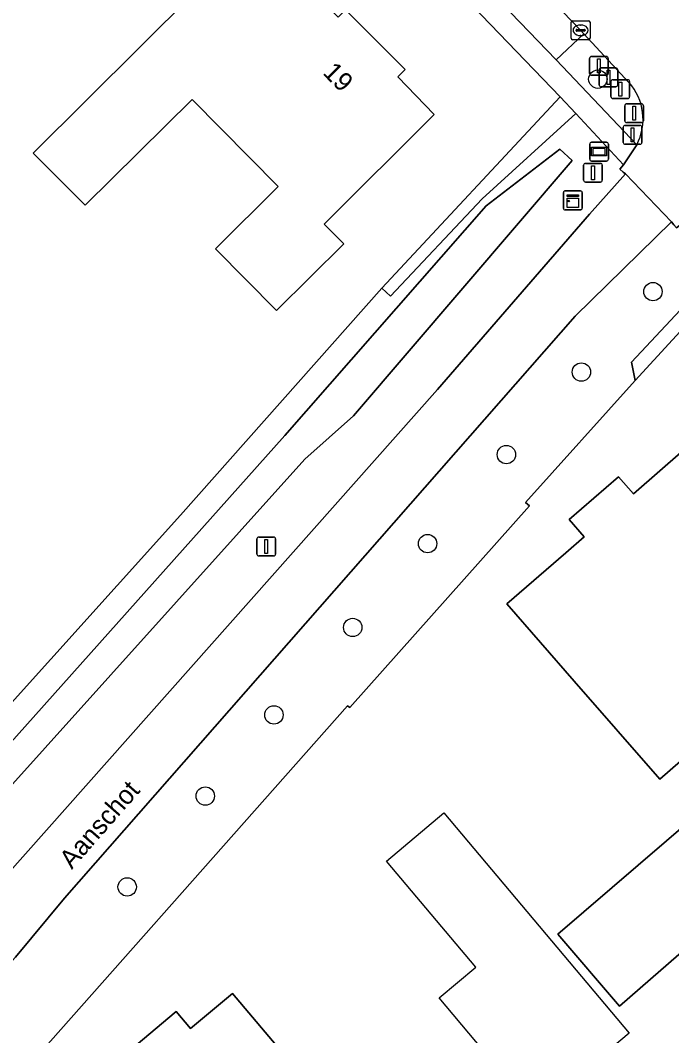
# Model space of a CAD drawing. Extents: x 160455 to 162082, y 388339 to 389736.
# Drawn here: x 160941 to 160975.6, y 389290.8 to 389344.8 of the extents above; entities that cross this region are included whole.
import ezdxf

# ---------------------------------------------------------------- set-up
doc = ezdxf.new("R2010")
doc.units = 0
for name, color, linetype in [('IMGEO_Afsluitpaal', 7, 'Continuous'), ('IMGEO_Berm_groen', 7, 'Continuous'), ('IMGEO_Boom', 7, 'Continuous'), ('IMGEO_Erf', 7, 'Continuous'), ('IMGEO_Grasland_overig', 7, 'Continuous'), ('IMGEO_Groenvoorziening', 7, 'Continuous'), ('IMGEO_Kast', 7, 'Continuous'), ('IMGEO_Kolk', 7, 'Continuous'), ('IMGEO_Lichtmast', 7, 'Continuous'), ('IMGEO_Openbare_ruimte_label', 7, 'Continuous'), ('IMGEO_Pand', 7, 'Continuous'), ('IMGEO_Pand_nummerreeks', 7, 'Continuous'), ('IMGEO_Pand_vergunning_verleend', 7, 'Continuous'), ('IMGEO_Parkeervlak_open', 7, 'Continuous'), ('IMGEO_Rijbaan_lokaal_gesloten', 7, 'Continuous'), ('IMGEO_Verklikker', 7, 'Continuous'), ('IMGEO_Voetpad_open', 7, 'Continuous'), ('IMGEO_Waterloop', 7, 'Continuous')]:
    doc.layers.add(name, color=color, linetype=linetype)

msp = doc.modelspace()

# ---------------------------------------------------------------- linework, layer by layer
at = {"layer": 'IMGEO_Afsluitpaal'}
for p, q in [((160971.261, 389341.954), (160971.261, 389342.754)), ((160971.261, 389342.754), (160971.261, 389341.954)), ((160971.361, 389342.854), (160972.151, 389342.854)), ((160972.151, 389342.854), (160971.361, 389342.854)), ((160972.251, 389342.754), (160972.251, 389341.954)), ((160972.251, 389341.954), (160972.251, 389342.754)), ((160971.772, 389341.346), (160971.772, 389342.146)), ((160971.772, 389342.146), (160971.772, 389341.346)), ((160971.872, 389342.246), (160972.662, 389342.246)), ((160972.662, 389342.246), (160971.872, 389342.246)), ((160972.762, 389342.146), (160972.762, 389341.346)), ((160972.762, 389341.346), (160972.762, 389342.146)), ((160972.151, 389341.854), (160971.361, 389341.854)), ((160971.361, 389341.854), (160972.151, 389341.854)), ((160972.401, 389340.717), (160972.401, 389341.517)), ((160972.401, 389341.517), (160972.401, 389340.717)), ((160972.501, 389341.617), (160973.291, 389341.617)), ((160973.291, 389341.617), (160972.501, 389341.617)), ((160973.391, 389341.517), (160973.391, 389340.717)), ((160973.391, 389340.717), (160973.391, 389341.517)), ((160972.662, 389341.246), (160971.872, 389341.246)), ((160971.872, 389341.246), (160972.662, 389341.246)), ((160973.291, 389340.617), (160972.501, 389340.617)), ((160972.501, 389340.617), (160973.291, 389340.617)), ((160973.239, 389340.336), (160974.029, 389340.336)), ((160974.029, 389340.336), (160973.239, 389340.336)), ((160973.139, 389339.436), (160973.139, 389340.236)), ((160973.139, 389340.236), (160973.139, 389339.436)), ((160974.129, 389340.236), (160974.129, 389339.436)), ((160974.129, 389339.436), (160974.129, 389340.236)), ((160973.152, 389339.186), (160973.942, 389339.186)), ((160973.942, 389339.186), (160973.152, 389339.186)), ((160974.029, 389339.336), (160973.239, 389339.336)), ((160973.239, 389339.336), (160974.029, 389339.336)), ((160973.052, 389338.286), (160973.052, 389339.086)), ((160973.052, 389339.086), (160973.052, 389338.286)), ((160974.042, 389339.086), (160974.042, 389338.286)), ((160974.042, 389338.286), (160974.042, 389339.086)), ((160973.942, 389338.186), (160973.152, 389338.186)), ((160973.152, 389338.186), (160973.942, 389338.186))]:
    msp.add_line(p, q, dxfattribs=at)
for points in [[(160971.681, 389342.729), (160971.831, 389342.729), (160971.831, 389341.979), (160971.681, 389341.979), (160971.681, 389342.729)], [(160972.192, 389342.121), (160972.342, 389342.121), (160972.342, 389341.371), (160972.192, 389341.371), (160972.192, 389342.121)], [(160972.821, 389341.492), (160972.971, 389341.492), (160972.971, 389340.742), (160972.821, 389340.742), (160972.821, 389341.492)], [(160973.559, 389340.211), (160973.709, 389340.211), (160973.709, 389339.461), (160973.559, 389339.461), (160973.559, 389340.211)], [(160973.472, 389339.061), (160973.622, 389339.061), (160973.622, 389338.311), (160973.472, 389338.311), (160973.472, 389339.061)]]:
    msp.add_lwpolyline(points, dxfattribs=at)
for centre, start, end in [((160971.361, 389342.754), 90, 180), ((160971.361, 389342.754), 90, 180), ((160972.151, 389342.754), 0, 90), ((160972.151, 389342.754), 360, 90), ((160971.361, 389341.954), 180, 270), ((160971.361, 389341.954), 180, 270), ((160971.872, 389342.146), 90, 180), ((160971.872, 389342.146), 90, 180), ((160972.151, 389341.954), 270, 0), ((160972.151, 389341.954), 270, 0), ((160972.662, 389342.146), 0, 90), ((160972.662, 389342.146), 360, 90), ((160971.872, 389341.346), 180, 270), ((160971.872, 389341.346), 180, 270), ((160972.501, 389341.517), 90, 180), ((160972.501, 389341.517), 90, 180), ((160972.662, 389341.346), 270, 0), ((160972.662, 389341.346), 270, 0), ((160973.291, 389341.517), 0, 90), ((160973.291, 389341.517), 360, 90), ((160972.501, 389340.717), 180, 270), ((160972.501, 389340.717), 180, 270), ((160973.239, 389340.236), 90, 180), ((160973.239, 389340.236), 90, 180), ((160973.291, 389340.717), 270, 0), ((160973.291, 389340.717), 270, 0), ((160974.029, 389340.236), 0, 90), ((160974.029, 389340.236), 360, 90), ((160973.152, 389339.086), 90, 180), ((160973.152, 389339.086), 90, 180), ((160973.239, 389339.436), 180, 270), ((160973.239, 389339.436), 180, 270), ((160973.942, 389339.086), 0, 90), ((160973.942, 389339.086), 360, 90), ((160974.029, 389339.436), 270, 0), ((160974.029, 389339.436), 270, 0), ((160973.152, 389338.286), 180, 270), ((160973.152, 389338.286), 180, 270), ((160973.942, 389338.286), 270, 0), ((160973.942, 389338.286), 270, 0)]:
    msp.add_arc(centre, 0.1, start, end, dxfattribs=at)
at = {"layer": 'IMGEO_Berm_groen'}
for points in [[(160963.17, 389325.134), (160971.255, 389334.46), (160973.178, 389336.604), (160973.044, 389336.705), (160972.873, 389336.853), (160973.065, 389337.082), (160970.524, 389339.819), (160965.556, 389335.274), (160960.675, 389330.099), (160960.209, 389330.53), (160949.497, 389318.447), (160928.952, 389295.641), (160932.413, 389291.919), (160932.713, 389291.597), (160938.998, 389297.914)], [(160931.956, 389294.59), (160930.904, 389295.642), (160955.055, 389322.68), (160965.765, 389334.91), (160969.689, 389337.916), (160970.333, 389337.318), (160958.705, 389323.727), (160956.114, 389321.431)]]:
    msp.add_lwpolyline(points, close=True, dxfattribs=at)
at = {"layer": 'IMGEO_Boom'}
for centre in [(160971.703, 389341.649), (160974.636, 389330.341), (160970.829, 389326.062), (160966.837, 389321.674), (160962.643, 389316.932), (160958.662, 389312.472), (160954.469, 389307.82), (160950.817, 389303.5), (160946.664, 389298.667)]:
    msp.add_circle(centre, 0.489, dxfattribs=at)
at = {"layer": 'IMGEO_Erf'}
for points in [[(160928.952, 389295.641), (160949.497, 389318.447), (160960.209, 389330.53), (160969.702, 389340.704), (160959.946, 389350.862), (160956.46, 389354.428), (160954.588, 389356.272), (160945.889, 389364.839), (160942.5, 389368.028), (160934.163, 389375.661), (160931.567, 389378.005), (160929.083, 389380.277), (160919.616, 389388.693)], [(160979.322, 389330.301), (160978.659, 389331.024), (160973.691, 389325.611), (160967.858, 389319.117), (160968.065, 389318.948), (160958.517, 389308.217), (160958.376, 389308.295), (160938.166, 389285.49), (160951.274, 389270.008)]]:
    msp.add_lwpolyline(points, dxfattribs=at)
for points in [[(160953.044, 389349.042), (160955.561, 389346.514), (160955.951, 389346.902), (160957.89, 389344.954), (160958.272, 389345.335), (160958.412, 389345.194), (160961.303, 389342.302), (160961.446, 389342.159), (160961.054, 389341.779), (160962.995, 389339.773), (160957.136, 389333.938), (160958.186, 389332.884), (160954.613, 389329.334), (160951.357, 389332.628), (160954.701, 389335.933), (160950.119, 389340.57), (160944.425, 389334.942), (160941.663, 389337.712)], [(160966.867, 389313.728), (160969.993, 389316.448), (160970.975, 389317.303), (160970.186, 389318.209), (160972.808, 389320.49), (160973.597, 389319.583), (160977.525, 389323.001), (160980.571, 389319.528), (160981.398, 389320.253), (160981.484, 389320.153), (160983.635, 389317.655), (160983.69, 389317.592), (160982.865, 389316.872), (160983.16, 389316.534), (160982.41, 389315.879), (160984.898, 389313.029), (160975.001, 389304.399), (160970.446, 389309.623)], [(160976.175, 389297.103), (160977.105, 389296.023), (160972.848, 389292.328), (160969.575, 389296.146), (160976.732, 389302.304), (160978.998, 389299.671), (160979.066, 389299.591)], [(160953.603, 389277.548), (160949.334, 389282.664), (160948.111, 389281.643), (160944.239, 389286.228), (160945.45, 389287.247), (160944.676, 389288.167), (160949.273, 389292.038), (160950.041, 389291.126), (160952.27, 389293.003), (160956.128, 389288.421), (160953.891, 389286.537), (160958.2, 389281.419)]]:
    msp.add_lwpolyline(points, close=True, dxfattribs=at)
at = {"layer": 'IMGEO_Grasland_overig'}
for points in [[(160960.209, 389330.53), (160960.675, 389330.099), (160965.556, 389335.274), (160970.524, 389339.819), (160969.702, 389340.704)], [(160973.691, 389325.611), (160978.659, 389331.024), (160978.149, 389331.58), (160973.489, 389326.584)]]:
    msp.add_lwpolyline(points, close=True, dxfattribs=at)
at = {"layer": 'IMGEO_Groenvoorziening'}
msp.add_lwpolyline([(160973.36, 389341.477), (160970.962, 389344.059), (160969.49, 389342.684), (160973.773, 389338.152)], dxfattribs=at)
msp.add_lwpolyline([(160938.166, 389285.49), (160958.376, 389308.295), (160958.517, 389308.217), (160968.065, 389318.948), (160967.858, 389319.117), (160973.691, 389325.611), (160973.489, 389326.584), (160978.149, 389331.58), (160976.054, 389333.864), (160975.891, 389333.741), (160975.754, 389333.895), (160975.615, 389334.058), (160970.49, 389329.042), (160943.335, 389298.069), (160940.727, 389294.929), (160935.207, 389288.877), (160935.351, 389288.713)], close=True, dxfattribs=at)
msp.add_arc((160971.161, 389339.516), 2.947, 332.4364, 41.7245, dxfattribs=at)
at = {"layer": 'IMGEO_Kast'}
for p, q in [((160969.872, 389334.774), (160969.872, 389335.615)), ((160969.872, 389335.615), (160969.872, 389334.774)), ((160969.947, 389335.699), (160970.788, 389335.699)), ((160970.788, 389335.699), (160969.947, 389335.699)), ((160970.872, 389335.624), (160970.872, 389334.783)), ((160970.872, 389334.783), (160970.872, 389335.624)), ((160970.797, 389334.699), (160969.956, 389334.699)), ((160969.956, 389334.699), (160970.797, 389334.699))]:
    msp.add_line(p, q, dxfattribs=at)
for points in [[(160970.067, 389335.489), (160970.667, 389335.489), (160970.667, 389335.404), (160970.067, 389335.404), (160970.067, 389335.489)], [(160970.067, 389335.314), (160970.667, 389335.314), (160970.667, 389334.825), (160970.067, 389334.825), (160970.067, 389335.314)]]:
    msp.add_lwpolyline(points, dxfattribs=at)
msp.add_circle((160970.151, 389335.163), 0.0377, dxfattribs=at)
for centre, start, end in [((160969.95, 389335.621), 92.4484, 184.2845), ((160969.95, 389335.621), 92.4484, 184.2845), ((160970.794, 389335.621), 2.4484, 94.2845), ((160970.794, 389335.621), 2.4484, 94.2845), ((160969.95, 389334.777), 182.4484, 274.2845), ((160969.95, 389334.777), 182.4484, 274.2845), ((160970.794, 389334.777), 272.4484, 4.2845), ((160970.794, 389334.777), 272.4484, 4.2845)]:
    msp.add_arc(centre, 0.0779, start, end, dxfattribs=at)
at = {"layer": 'IMGEO_Kolk'}
for p, q in [((160970.285, 389343.823), (160970.285, 389344.675)), ((160970.36, 389344.749), (160971.212, 389344.749)), ((160971.286, 389344.675), (160971.286, 389343.823)), ((160970.544, 389344.243), (160970.544, 389344.255)), ((160970.982, 389344.206), (160970.584, 389344.206)), ((160970.587, 389344.292), (160970.985, 389344.292)), ((160970.773, 389344.529), (160970.798, 389344.529)), ((160971.028, 389344.255), (160971.028, 389344.243)), ((160971.212, 389343.749), (160970.36, 389343.749)), ((160970.796, 389343.969), (160970.771, 389343.969))]:
    msp.add_line(p, q, dxfattribs=at)
for points in [[(160970.285, 389343.823), (160970.285, 389344.675)], [(160970.36, 389344.749), (160971.212, 389344.749)], [(160971.286, 389344.675), (160971.286, 389343.823)], [(160971.212, 389343.749), (160970.36, 389343.749)]]:
    msp.add_lwpolyline(points, dxfattribs=at)
for centre, radius, start, end in [((160970.362, 389344.673), 0.0765, 91.552, 178.448), ((160970.362, 389344.673), 0.0765, 91.552, 178.448), ((160971.21, 389344.673), 0.0765, 1.552, 88.448), ((160971.21, 389344.673), 0.0765, 1.552, 88.448), ((160970.584, 389344.252), 0.0403, 85.8775, 175.7526), ((160970.581, 389344.242), 0.0366, 178.938, 274.7102), ((160970.985, 389344.249), 0.043, 264.8664, 352.4533), ((160970.989, 389344.254), 0.0386, 1.7309, 96.639), ((160970.362, 389343.825), 0.0765, 181.552, 268.448), ((160970.362, 389343.825), 0.0765, 181.552, 268.448), ((160971.21, 389343.825), 0.0765, 271.552, 358.448), ((160971.21, 389343.825), 0.0765, 271.552, 358.448)]:
    msp.add_arc(centre, radius, start, end, dxfattribs=at)
for centre, major_axis, ratio, start_param, end_param in [((160970.772, 389344.249), (-0.387, 0.002), 0.722429, 4.712389, 7.853982), ((160970.797, 389344.249), (-0.39, 0.002), 0.717154, 1.570796, 4.712389)]:
    msp.add_ellipse(centre, major_axis=major_axis, ratio=ratio, start_param=start_param, end_param=end_param, dxfattribs=at)
at = {"layer": 'IMGEO_Lichtmast'}
for p, q in [((160970.946, 389336.269), (160970.946, 389337.069)), ((160970.946, 389337.069), (160970.946, 389336.269)), ((160971.046, 389337.169), (160971.836, 389337.169)), ((160971.836, 389337.169), (160971.046, 389337.169)), ((160971.936, 389337.069), (160971.936, 389336.269)), ((160971.936, 389336.269), (160971.936, 389337.069)), ((160971.836, 389336.169), (160971.046, 389336.169)), ((160971.046, 389336.169), (160971.836, 389336.169)), ((160953.566, 389316.381), (160953.566, 389317.181)), ((160953.566, 389317.181), (160953.566, 389316.381)), ((160953.666, 389317.281), (160954.456, 389317.281)), ((160954.456, 389317.281), (160953.666, 389317.281)), ((160954.556, 389317.181), (160954.556, 389316.381)), ((160954.556, 389316.381), (160954.556, 389317.181)), ((160954.456, 389316.281), (160953.666, 389316.281)), ((160953.666, 389316.281), (160954.456, 389316.281))]:
    msp.add_line(p, q, dxfattribs=at)
for points in [[(160971.366, 389337.044), (160971.516, 389337.044), (160971.516, 389336.294), (160971.366, 389336.294), (160971.366, 389337.044)], [(160953.986, 389317.156), (160954.136, 389317.156), (160954.136, 389316.406), (160953.986, 389316.406), (160953.986, 389317.156)]]:
    msp.add_lwpolyline(points, dxfattribs=at)
for centre, start, end in [((160971.046, 389337.069), 90, 180), ((160971.046, 389337.069), 90, 180), ((160971.836, 389337.069), 0, 90), ((160971.836, 389337.069), 360, 90), ((160971.046, 389336.269), 180, 270), ((160971.046, 389336.269), 180, 270), ((160971.836, 389336.269), 270, 0), ((160971.836, 389336.269), 270, 0), ((160953.666, 389317.181), 90, 180), ((160953.666, 389317.181), 90, 180), ((160954.456, 389317.181), 0, 90), ((160954.456, 389317.181), 360, 90), ((160953.666, 389316.381), 180, 270), ((160953.666, 389316.381), 180, 270), ((160954.456, 389316.381), 270, 0), ((160954.456, 389316.381), 270, 0)]:
    msp.add_arc(centre, 0.1, start, end, dxfattribs=at)
at = {"layer": 'IMGEO_Pand'}
for points in [[(160958.412, 389345.194), (160958.272, 389345.335), (160957.89, 389344.954), (160955.951, 389346.902), (160955.561, 389346.514), (160953.044, 389349.042), (160941.663, 389337.712), (160944.425, 389334.942), (160950.119, 389340.57), (160954.701, 389335.933), (160951.357, 389332.628), (160954.613, 389329.334), (160958.186, 389332.884), (160957.136, 389333.938), (160962.995, 389339.773), (160961.054, 389341.779), (160961.446, 389342.159), (160961.303, 389342.302)], [(160981.484, 389320.153), (160981.398, 389320.253), (160980.571, 389319.528), (160977.525, 389323.001), (160973.597, 389319.583), (160972.808, 389320.49), (160970.186, 389318.209), (160970.975, 389317.303), (160969.993, 389316.448), (160966.867, 389313.728), (160970.446, 389309.623), (160975.001, 389304.399), (160984.898, 389313.029), (160982.41, 389315.879), (160983.16, 389316.534), (160982.865, 389316.872), (160983.69, 389317.592), (160983.635, 389317.655)], [(160978.998, 389299.671), (160976.732, 389302.304), (160969.575, 389296.146), (160972.848, 389292.328), (160977.105, 389296.023), (160976.175, 389297.103), (160979.066, 389299.591)], [(160953.603, 389277.548), (160958.2, 389281.419), (160953.891, 389286.537), (160956.128, 389288.421), (160952.27, 389293.003), (160950.041, 389291.126), (160949.273, 389292.038), (160944.676, 389288.167), (160945.45, 389287.247), (160944.239, 389286.228), (160948.111, 389281.643), (160949.334, 389282.664)]]:
    msp.add_lwpolyline(points, close=True, dxfattribs=at)
at = {"layer": 'IMGEO_Pand_vergunning_verleend'}
msp.add_lwpolyline([(160963.505, 389302.615), (160973.368, 389290.88), (160968.373, 389286.674), (160963.26, 389292.757), (160965.206, 389294.396), (160960.458, 389300.045)], close=True, dxfattribs=at)
at = {"layer": 'IMGEO_Parkeervlak_open'}
msp.add_lwpolyline([(160970.962, 389344.059), (160970.786, 389344.248), (160962.224, 389353.136), (160960.784, 389351.721), (160969.49, 389342.684)], close=True, dxfattribs=at)
at = {"layer": 'IMGEO_Rijbaan_lokaal_gesloten'}
for points in [[(160959.812, 389355.605), (160962.224, 389353.136), (160970.786, 389344.248), (160970.962, 389344.059), (160973.36, 389341.477)], [(160973.773, 389338.152), (160973.065, 389337.082), (160972.873, 389336.853), (160973.044, 389336.705), (160973.178, 389336.604), (160975.615, 389334.058), (160975.754, 389333.895), (160975.891, 389333.741), (160976.054, 389333.864)], [(160934.591, 389287.715), (160935.351, 389288.713), (160935.207, 389288.877), (160940.727, 389294.929), (160943.335, 389298.069), (160970.49, 389329.042), (160975.615, 389334.058), (160973.178, 389336.604), (160971.255, 389334.46), (160963.17, 389325.134), (160938.998, 389297.914), (160932.713, 389291.597), (160932.413, 389291.919), (160931.397, 389291.238)]]:
    msp.add_lwpolyline(points, dxfattribs=at)
msp.add_arc((160971.161, 389339.516), 2.947, 332.4364, 41.7245, dxfattribs=at)
at = {"layer": 'IMGEO_Verklikker'}
for p, q in [((160971.273, 389337.392), (160971.273, 389338.192)), ((160971.273, 389338.192), (160971.273, 389337.392)), ((160971.373, 389338.292), (160972.163, 389338.292)), ((160972.163, 389338.292), (160971.373, 389338.292)), ((160972.263, 389338.192), (160972.263, 389337.392)), ((160972.263, 389337.392), (160972.263, 389338.192)), ((160972.163, 389337.292), (160971.373, 389337.292)), ((160971.373, 389337.292), (160972.163, 389337.292))]:
    msp.add_line(p, q, dxfattribs=at)
for points in [[(160971.374, 389338.024), (160972.162, 389338.024), (160972.162, 389337.56), (160971.374, 389337.56), (160971.374, 389338.024)], [(160971.439, 389337.959), (160971.439, 389337.625), (160972.097, 389337.625), (160972.097, 389337.959), (160971.439, 389337.959)]]:
    msp.add_lwpolyline(points, dxfattribs=at)
for centre, start, end in [((160971.373, 389338.192), 90, 180), ((160971.373, 389338.192), 90, 180), ((160972.163, 389338.192), 0, 90), ((160972.163, 389338.192), 360, 90), ((160971.373, 389337.392), 180, 270), ((160971.373, 389337.392), 180, 270), ((160972.163, 389337.392), 270, 0), ((160972.163, 389337.392), 270, 0)]:
    msp.add_arc(centre, 0.1, start, end, dxfattribs=at)
at = {"layer": 'IMGEO_Voetpad_open'}
msp.add_lwpolyline([(160900.122, 389404.641), (160902.939, 389402.414), (160916.422, 389391.402), (160916.732, 389391.139), (160919.306, 389388.956), (160919.616, 389388.693), (160929.083, 389380.277), (160931.567, 389378.005), (160934.163, 389375.661), (160942.5, 389368.028), (160945.889, 389364.839), (160954.588, 389356.272), (160956.46, 389354.428), (160959.946, 389350.862), (160969.702, 389340.704), (160970.524, 389339.819), (160973.065, 389337.082), (160973.773, 389338.152), (160969.49, 389342.684), (160960.784, 389351.721), (160958.37, 389354.2)], dxfattribs=at)
at = {"layer": 'IMGEO_Waterloop'}
msp.add_lwpolyline([(160931.956, 389294.59), (160956.114, 389321.431), (160958.705, 389323.727), (160970.333, 389337.318), (160969.689, 389337.916), (160965.765, 389334.91), (160955.055, 389322.68), (160930.904, 389295.642)], close=True, dxfattribs=at)

# ---------------------------------------------------------------- texts
at = {"layer": 'IMGEO_Openbare_ruimte_label'}
msp.add_text('Aanschot', height=1, rotation=48.771, dxfattribs=at).set_placement((160943.72, 389299.569))
at = {"layer": 'IMGEO_Pand_nummerreeks'}
msp.add_text('19', height=1, rotation=314.982, dxfattribs=at).set_placement((160957.02, 389341.949))

doc.saveas('drawing.dxf')
